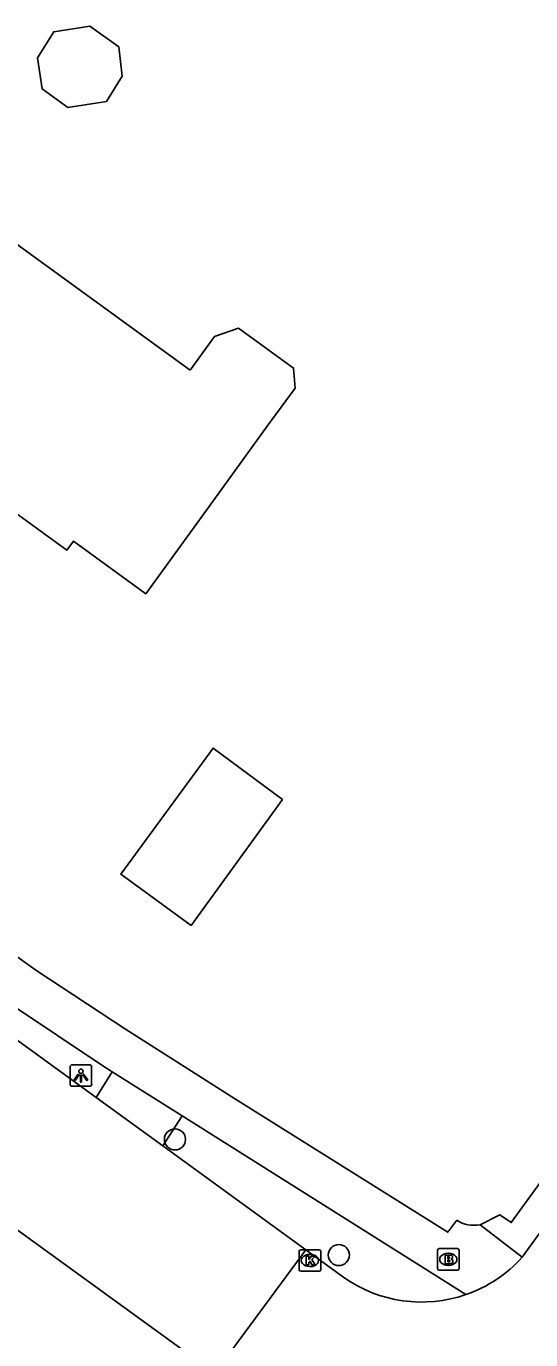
# Model space of a CAD drawing. Extents: x 157321 to 158827, y 386650 to 388532.
# Drawn here: x 158564.8 to 158588.2, y 387157.7 to 387218.5 of the extents above; entities that cross this region are included whole.
import ezdxf

# ---------------------------------------------------------------- set-up
doc = ezdxf.new("R2010")
doc.units = 0
for name, color, linetype in [('IMGEO_Boom', 7, 'Continuous'), ('IMGEO_Brandkraan', 7, 'Continuous'), ('IMGEO_Groenvoorziening', 7, 'Continuous'), ('IMGEO_Kolk', 7, 'Continuous'), ('IMGEO_Lichtpunt', 7, 'Continuous'), ('IMGEO_Muur', 7, 'Continuous'), ('IMGEO_Pand', 7, 'Continuous'), ('IMGEO_Rijbaan_lokaal_gesloten', 7, 'Continuous'), ('IMGEO_Voetpad_open', 7, 'Continuous')]:
    doc.layers.add(name, color=color, linetype=linetype)

msp = doc.modelspace()

# ---------------------------------------------------------------- linework, layer by layer
at = {"layer": 'IMGEO_Boom'}
for centre in [(158571.673, 387166.985), (158579.267, 387161.628)]:
    msp.add_circle(centre, 0.489, dxfattribs=at)
at = {"layer": 'IMGEO_Brandkraan'}
for p, q in [((158583.838, 387161.004), (158583.838, 387161.856)), ((158583.913, 387161.93), (158584.765, 387161.93)), ((158584.839, 387161.856), (158584.839, 387161.004)), ((158584.326, 387161.71), (158584.351, 387161.71)), ((158584.765, 387160.93), (158583.913, 387160.93)), ((158584.349, 387161.15), (158584.324, 387161.15))]:
    msp.add_line(p, q, dxfattribs=at)
for points in [[(158583.838, 387161.004), (158583.838, 387161.856)], [(158583.913, 387161.93), (158584.765, 387161.93)], [(158584.839, 387161.856), (158584.839, 387161.004)], [(158584.186, 387161.63), (158584.186, 387161.23), (158584.399, 387161.23)], [(158584.417, 387161.63), (158584.186, 387161.63)], [(158584.365, 387161.549), (158584.311, 387161.549), (158584.311, 387161.473)], [(158584.311, 387161.473), (158584.364, 387161.473)], [(158584.373, 387161.397), (158584.311, 387161.397), (158584.311, 387161.316)], [(158584.311, 387161.316), (158584.373, 387161.316)], [(158584.765, 387160.93), (158583.913, 387160.93)]]:
    msp.add_lwpolyline(points, dxfattribs=at)
for centre, radius, start, end in [((158583.915, 387161.854), 0.0765, 91.55205, 178.44795), ((158583.915, 387161.854), 0.0765, 91.55205, 178.44795), ((158584.763, 387161.854), 0.0765, 1.55205, 88.44795), ((158584.763, 387161.854), 0.0765, 1.55205, 88.44795), ((158584.366, 387161.511), 0.0379, 267.82845, 90.93552), ((158584.374, 387161.356), 0.0404, 269.87594, 90.50774), ((158584.405, 387161.481), 0.251, 268.66757, 293.53466), ((158584.421, 387161.485), 0.145, 59.4692, 91.53667), ((158584.446, 387161.532), 0.0922, 285.51372, 58.15012), ((158584.451, 387161.34), 0.105, 301.31148, 78.98903), ((158583.915, 387161.006), 0.0765, 181.55205, 268.44795), ((158583.915, 387161.006), 0.0765, 181.55205, 268.44795), ((158584.763, 387161.006), 0.0765, 271.55205, 358.44795), ((158584.763, 387161.006), 0.0765, 271.55205, 358.44795)]:
    msp.add_arc(centre, radius, start, end, dxfattribs=at)
for centre, major_axis, ratio, start_param, end_param in [((158584.325, 387161.43), (-0.387, 0.002), 0.722429, 4.712389, 7.853982), ((158584.35, 387161.43), (-0.39, 0.002), 0.717154, 1.570796, 4.712389)]:
    msp.add_ellipse(centre, major_axis=major_axis, ratio=ratio, start_param=start_param, end_param=end_param, dxfattribs=at)
at = {"layer": 'IMGEO_Groenvoorziening'}
msp.add_lwpolyline([(158585.809, 387163.033), (158586.725, 387163.499), (158587.252, 387163.131), (158598.901, 387179.144), (158598.55, 387179.429), (158602.413, 387184.771)], dxfattribs=at)
at = {"layer": 'IMGEO_Kolk'}
for p, q in [((158577.499, 387161.877), (158578.351, 387161.877)), ((158577.424, 387160.951), (158577.424, 387161.803)), ((158577.912, 387161.657), (158577.937, 387161.657)), ((158578.425, 387161.803), (158578.425, 387160.951)), ((158578.351, 387160.877), (158577.499, 387160.877)), ((158577.935, 387161.097), (158577.91, 387161.097))]:
    msp.add_line(p, q, dxfattribs=at)
for points in [[(158577.499, 387161.877), (158578.351, 387161.877)], [(158577.424, 387160.951), (158577.424, 387161.803)], [(158577.745, 387161.577), (158577.868, 387161.577), (158577.868, 387161.426), (158577.998, 387161.577), (158578.162, 387161.577), (158578.016, 387161.426), (158578.169, 387161.177), (158578.017, 387161.177), (158577.932, 387161.341), (158577.868, 387161.274), (158577.868, 387161.177), (158577.745, 387161.177), (158577.745, 387161.577)], [(158578.425, 387161.803), (158578.425, 387160.951)], [(158578.351, 387160.877), (158577.499, 387160.877)]]:
    msp.add_lwpolyline(points, dxfattribs=at)
for centre, start, end in [((158577.501, 387161.801), 91.55205, 178.44795), ((158577.501, 387161.801), 91.55205, 178.44795), ((158578.349, 387161.801), 1.55205, 88.44795), ((158578.349, 387161.801), 1.55205, 88.44795), ((158577.501, 387160.953), 181.55205, 268.44795), ((158577.501, 387160.953), 181.55205, 268.44795), ((158578.349, 387160.953), 271.55205, 358.44795), ((158578.349, 387160.953), 271.55205, 358.44795)]:
    msp.add_arc(centre, 0.0765, start, end, dxfattribs=at)
for centre, major_axis, ratio, start_param, end_param in [((158577.911, 387161.377), (-0.387, 0.002), 0.722429, 4.712389, 7.853982), ((158577.936, 387161.377), (-0.39, 0.002), 0.717154, 1.570796, 4.712389)]:
    msp.add_ellipse(centre, major_axis=major_axis, ratio=ratio, start_param=start_param, end_param=end_param, dxfattribs=at)
at = {"layer": 'IMGEO_Lichtpunt'}
for p, q in [((158566.816, 387170.347), (158566.816, 387169.54)), ((158566.816, 387170.347), (158566.816, 387169.54)), ((158567.718, 387170.442), (158566.91, 387170.442)), ((158567.718, 387170.442), (158566.91, 387170.442)), ((158567.812, 387169.54), (158567.812, 387170.347)), ((158567.812, 387169.54), (158567.812, 387170.347)), ((158566.91, 387169.446), (158567.718, 387169.446)), ((158566.91, 387169.446), (158567.718, 387169.446))]:
    msp.add_line(p, q, dxfattribs=at)
for points in [[(158567.19, 387170.011), (158567.229, 387169.983), (158567.041, 387169.721), (158567.003, 387169.748), (158567.19, 387170.011)], [(158567.292, 387169.963), (158567.339, 387169.963), (158567.339, 387169.641), (158567.292, 387169.641), (158567.292, 387169.963)], [(158567.402, 387169.983), (158567.44, 387170.01), (158567.627, 387169.748), (158567.588, 387169.72), (158567.402, 387169.983)]]:
    msp.add_lwpolyline(points, dxfattribs=at)
msp.add_circle((158567.315, 387170.145), 0.0994, dxfattribs=at)
for centre, start, end in [((158566.91, 387170.347), 90, 180), ((158566.91, 387170.347), 90, 180), ((158567.718, 387170.347), 0, 90), ((158567.718, 387170.347), 0, 90), ((158566.91, 387169.54), 180, 270), ((158566.91, 387169.54), 180, 270), ((158567.718, 387169.54), 270, 0), ((158567.718, 387169.54), 270, 360)]:
    msp.add_arc(centre, 0.0946, start, end, dxfattribs=at)
at = {"layer": 'IMGEO_Muur'}
msp.add_lwpolyline([(158598.901, 387179.144), (158587.252, 387163.131)], dxfattribs=at)
at = {"layer": 'IMGEO_Pand'}
for points in [[(158565.307, 387217.078), (158565.512, 387215.646), (158566.712, 387214.79), (158568.495, 387215.064), (158569.218, 387216.239), (158569.067, 387217.589), (158567.723, 387218.547), (158566.054, 387218.291), (158565.307, 387217.078)], [(158572.373, 387202.615), (158573.509, 387204.181), (158574.618, 387204.569), (158577.171, 387202.716), (158577.237, 387201.79), (158575.951, 387200.018), (158573.258, 387196.307), (158570.32, 387192.26), (158566.963, 387194.696), (158566.659, 387194.276), (158563.415, 387196.63), (158564.071, 387197.533), (158561.086, 387199.7), (158557.69, 387195.02), (158552.57, 387198.71), (158555.518, 387202.749), (158561.29, 387210.66), (158572.373, 387202.615)], [(158576.65, 387182.73), (158572.42, 387176.9), (158569.17, 387179.27), (158573.44, 387185.11), (158576.65, 387182.73)]]:
    msp.add_lwpolyline(points, dxfattribs=at)
at = {"layer": 'IMGEO_Rijbaan_lokaal_gesloten'}
for points in [[(158568.014, 387168.926), (158548.871, 387182.822)], [(158552.585, 387171.321), (158573.514, 387156.155)], [(158571.105, 387166.683), (158568.014, 387168.926)], [(158577.738, 387161.868), (158571.105, 387166.683)], [(158589.359, 387163.726), (158587.765, 387161.529)], [(158573.514, 387156.155), (158573.691, 387156.394), (158577.566, 387161.636), (158577.738, 387161.868)], [(158577.738, 387161.868), (158579.495, 387160.593)]]:
    msp.add_lwpolyline(points, dxfattribs=at)
for centre, radius, start, end in [((158583.101, 387165.726), 6.274, 289.11451, 318.01186), ((158583.102, 387165.724), 6.272, 234.89463, 289.11731)]:
    msp.add_arc(centre, radius, start, end, dxfattribs=at)
at = {"layer": 'IMGEO_Voetpad_open'}
for points in [[(158543.516, 387190.446), (158546.515, 387188.275), (158565.228, 387174.833), (158569.375, 387172.096), (158574.477, 387168.845), (158584.313, 387162.689), (158584.731, 387163.244)], [(158568.768, 387170.117), (158568.277, 387170.427), (158564.133, 387173.204), (158561.726, 387174.936), (158553.432, 387180.956), (158549.555, 387183.761)], [(158568.014, 387168.926), (158568.768, 387170.117)], [(158568.768, 387170.117), (158572.003, 387168.078)], [(158572.003, 387168.078), (158571.105, 387166.683)], [(158585.156, 387159.798), (158572.003, 387168.078)], [(158587.765, 387161.529), (158585.809, 387163.033)]]:
    msp.add_lwpolyline(points, dxfattribs=at)
msp.add_arc((158585.532, 387164.477), 1.471, 236.99839, 280.8523, dxfattribs=at)

doc.saveas('drawing.dxf')
